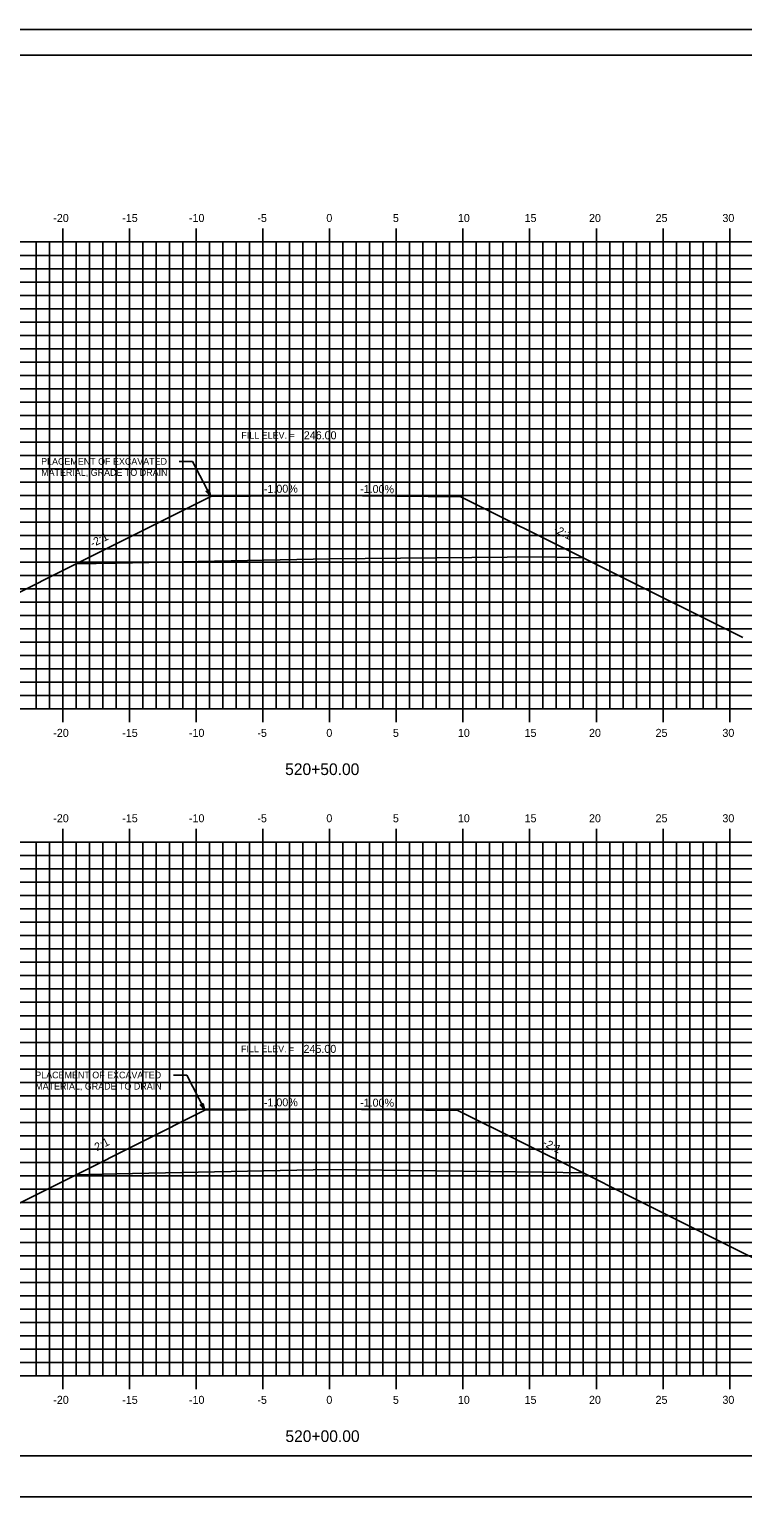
# Model space of a CAD drawing. Extents: x 1168600 to 1177589, y 610178 to 611246.
# Drawn here: x 1174595.6 to 1174649.1, y 610268.7 to 610378.7 of the extents above; entities that cross this region are included whole.
import ezdxf

# ---------------------------------------------------------------- set-up
doc = ezdxf.new("R2010")
doc.units = 0
for name, color, linetype in [('_Construction', 7, 'Continuous'), ('ANNOTATION', 7, 'Continuous'), ('BORDER', 7, 'Continuous'), ('D_Roadway_Centerline_Text', 7, 'Continuous'), ('D_Text_Standard', 7, 'Continuous'), ('H_V ANNOTATION', 7, 'Continuous'), ('MAJOR', 7, 'Continuous'), ('MINOR', 7, 'Continuous'), ('PLOT BOUNDARY', 7, 'Continuous')]:
    doc.layers.add(name, color=color, linetype=linetype)

msp = doc.modelspace()

# ---------------------------------------------------------------- linework, layer by layer
at = {"layer": '_Construction'}
for p, q in [((1174618.09, 610343.8), (1174609.18, 610343.71)), ((1174618.09, 610343.8), (1174627.94, 610343.7)), ((1174618.09, 610297.8), (1174608.74, 610297.71)), ((1174618.09, 610297.8), (1174627.71, 610297.7))]:
    msp.add_line(p, q, dxfattribs=at)
at = {"layer": 'ANNOTATION'}
for p, q in [((1174606.82, 610346.35), (1174607.82, 610346.35)), ((1174609.18, 610343.71), (1174607.82, 610346.35)), ((1174606.38, 610300.35), (1174607.38, 610300.35)), ((1174608.74, 610297.71), (1174607.38, 610300.35))]:
    msp.add_line(p, q, dxfattribs=at)
for points in [[(1174609.06, 610344.21), (1174609.18, 610343.71), (1174608.84, 610344.1)], [(1174608.62, 610298.21), (1174608.74, 610297.71), (1174608.4, 610298.1)]]:
    msp.add_lwpolyline(points, close=True, dxfattribs=at)
at = {"layer": 'BORDER'}
for p, q in [((1174703.09, 610376.8), (1174543.09, 610376.8)), ((1174543.09, 610271.8), (1174703.09, 610271.8))]:
    msp.add_line(p, q, dxfattribs=at)
at = {"layer": 'D_Text_Standard'}
for points in [[(1174599.09, 610338.67), (1174609.18, 610343.71), (1174618.09, 610343.8), (1174627.94, 610343.7), (1174637.09, 610339.13)], [(1174588.01, 610333.59), (1174588.47, 610333.36), (1174599.09, 610338.67), (1174602.09, 610338.73), (1174618.09, 610339.05), (1174634.09, 610339.19), (1174637.09, 610339.13), (1174640.11, 610337.62), (1174648.17, 610333.59), (1174649.06, 610333.15)], [(1174599.09, 610292.88), (1174608.74, 610297.71), (1174618.09, 610297.8), (1174627.71, 610297.7), (1174637.09, 610293.02)], [(1174588.01, 610287.48), (1174588.14, 610287.41), (1174599.09, 610292.88), (1174602.09, 610292.94), (1174618.09, 610293.26), (1174634.09, 610293.08), (1174637.09, 610293.02), (1174640.37, 610291.38), (1174648.17, 610287.47), (1174651.04, 610286.04)]]:
    msp.add_lwpolyline(points, dxfattribs=at)
at = {"layer": 'MAJOR'}
for p, q in [((1174598.09, 610363.8), (1174598.09, 610362.8)), ((1174603.09, 610363.8), (1174603.09, 610362.8)), ((1174608.09, 610363.8), (1174608.09, 610362.8)), ((1174613.09, 610363.8), (1174613.09, 610362.8)), ((1174618.09, 610363.8), (1174618.09, 610362.8)), ((1174623.09, 610363.8), (1174623.09, 610362.8)), ((1174628.09, 610363.8), (1174628.09, 610362.8)), ((1174633.09, 610363.8), (1174633.09, 610362.8)), ((1174638.09, 610363.8), (1174638.09, 610362.8)), ((1174643.09, 610363.8), (1174643.09, 610362.8)), ((1174648.09, 610363.8), (1174648.09, 610362.8)), ((1174548.09, 610362.8), (1174688.09, 610362.8)), ((1174548.09, 610362.8), (1174688.09, 610362.8)), ((1174598.09, 610327.8), (1174598.09, 610362.8)), ((1174603.09, 610327.8), (1174603.09, 610362.8)), ((1174608.09, 610327.8), (1174608.09, 610362.8)), ((1174613.09, 610327.8), (1174613.09, 610362.8)), ((1174618.09, 610327.8), (1174618.09, 610362.8)), ((1174623.09, 610327.8), (1174623.09, 610362.8)), ((1174628.09, 610327.8), (1174628.09, 610362.8)), ((1174633.09, 610327.8), (1174633.09, 610362.8)), ((1174638.09, 610327.8), (1174638.09, 610362.8)), ((1174643.09, 610327.8), (1174643.09, 610362.8)), ((1174648.09, 610327.8), (1174648.09, 610362.8)), ((1174548.09, 610357.8), (1174688.09, 610357.8)), ((1174548.09, 610352.8), (1174688.09, 610352.8)), ((1174548.09, 610347.8), (1174688.09, 610347.8)), ((1174548.09, 610342.8), (1174688.09, 610342.8)), ((1174548.09, 610337.8), (1174688.09, 610337.8)), ((1174548.09, 610332.8), (1174688.09, 610332.8)), ((1174548.09, 610327.8), (1174688.09, 610327.8)), ((1174548.09, 610327.8), (1174688.09, 610327.8)), ((1174598.09, 610326.8), (1174598.09, 610327.8)), ((1174603.09, 610326.8), (1174603.09, 610327.8)), ((1174608.09, 610326.8), (1174608.09, 610327.8)), ((1174613.09, 610326.8), (1174613.09, 610327.8)), ((1174618.09, 610326.8), (1174618.09, 610327.8)), ((1174623.09, 610326.8), (1174623.09, 610327.8)), ((1174628.09, 610326.8), (1174628.09, 610327.8)), ((1174633.09, 610326.8), (1174633.09, 610327.8)), ((1174638.09, 610326.8), (1174638.09, 610327.8)), ((1174643.09, 610326.8), (1174643.09, 610327.8)), ((1174648.09, 610326.8), (1174648.09, 610327.8)), ((1174598.09, 610318.8), (1174598.09, 610317.8)), ((1174603.09, 610318.8), (1174603.09, 610317.8)), ((1174608.09, 610318.8), (1174608.09, 610317.8)), ((1174613.09, 610318.8), (1174613.09, 610317.8)), ((1174618.09, 610318.8), (1174618.09, 610317.8)), ((1174623.09, 610318.8), (1174623.09, 610317.8)), ((1174628.09, 610318.8), (1174628.09, 610317.8)), ((1174633.09, 610318.8), (1174633.09, 610317.8)), ((1174638.09, 610318.8), (1174638.09, 610317.8)), ((1174643.09, 610318.8), (1174643.09, 610317.8)), ((1174648.09, 610318.8), (1174648.09, 610317.8)), ((1174548.09, 610317.8), (1174688.09, 610317.8)), ((1174548.09, 610317.8), (1174688.09, 610317.8)), ((1174598.09, 610277.8), (1174598.09, 610317.8)), ((1174603.09, 610277.8), (1174603.09, 610317.8)), ((1174608.09, 610277.8), (1174608.09, 610317.8)), ((1174613.09, 610277.8), (1174613.09, 610317.8)), ((1174618.09, 610277.8), (1174618.09, 610317.8)), ((1174623.09, 610277.8), (1174623.09, 610317.8)), ((1174628.09, 610277.8), (1174628.09, 610317.8)), ((1174633.09, 610277.8), (1174633.09, 610317.8)), ((1174638.09, 610277.8), (1174638.09, 610317.8)), ((1174643.09, 610277.8), (1174643.09, 610317.8)), ((1174648.09, 610277.8), (1174648.09, 610317.8)), ((1174548.09, 610312.8), (1174688.09, 610312.8)), ((1174548.09, 610307.8), (1174688.09, 610307.8)), ((1174548.09, 610302.8), (1174688.09, 610302.8)), ((1174548.09, 610297.8), (1174688.09, 610297.8)), ((1174548.09, 610292.8), (1174688.09, 610292.8)), ((1174548.09, 610287.8), (1174688.09, 610287.8)), ((1174548.09, 610282.8), (1174688.09, 610282.8)), ((1174548.09, 610277.8), (1174688.09, 610277.8)), ((1174548.09, 610277.8), (1174688.09, 610277.8)), ((1174598.09, 610276.8), (1174598.09, 610277.8)), ((1174603.09, 610276.8), (1174603.09, 610277.8)), ((1174608.09, 610276.8), (1174608.09, 610277.8)), ((1174613.09, 610276.8), (1174613.09, 610277.8)), ((1174618.09, 610276.8), (1174618.09, 610277.8)), ((1174623.09, 610276.8), (1174623.09, 610277.8)), ((1174628.09, 610276.8), (1174628.09, 610277.8)), ((1174633.09, 610276.8), (1174633.09, 610277.8)), ((1174638.09, 610276.8), (1174638.09, 610277.8)), ((1174643.09, 610276.8), (1174643.09, 610277.8)), ((1174648.09, 610276.8), (1174648.09, 610277.8))]:
    msp.add_line(p, q, dxfattribs=at)
at = {"layer": 'MINOR'}
for p, q in [((1174596.09, 610327.8), (1174596.09, 610362.8)), ((1174597.09, 610327.8), (1174597.09, 610362.8)), ((1174599.09, 610327.8), (1174599.09, 610362.8)), ((1174600.09, 610327.8), (1174600.09, 610362.8)), ((1174601.09, 610327.8), (1174601.09, 610362.8)), ((1174602.09, 610327.8), (1174602.09, 610362.8)), ((1174604.09, 610327.8), (1174604.09, 610362.8)), ((1174605.09, 610327.8), (1174605.09, 610362.8)), ((1174606.09, 610327.8), (1174606.09, 610362.8)), ((1174607.09, 610327.8), (1174607.09, 610362.8)), ((1174609.09, 610327.8), (1174609.09, 610362.8)), ((1174610.09, 610327.8), (1174610.09, 610362.8)), ((1174611.09, 610327.8), (1174611.09, 610362.8)), ((1174612.09, 610327.8), (1174612.09, 610362.8)), ((1174614.09, 610327.8), (1174614.09, 610362.8)), ((1174615.09, 610327.8), (1174615.09, 610362.8)), ((1174616.09, 610327.8), (1174616.09, 610362.8)), ((1174617.09, 610327.8), (1174617.09, 610362.8)), ((1174619.09, 610327.8), (1174619.09, 610362.8)), ((1174620.09, 610327.8), (1174620.09, 610362.8)), ((1174621.09, 610327.8), (1174621.09, 610362.8)), ((1174622.09, 610327.8), (1174622.09, 610362.8)), ((1174624.09, 610327.8), (1174624.09, 610362.8)), ((1174625.09, 610327.8), (1174625.09, 610362.8)), ((1174626.09, 610327.8), (1174626.09, 610362.8)), ((1174627.09, 610327.8), (1174627.09, 610362.8)), ((1174629.09, 610327.8), (1174629.09, 610362.8)), ((1174630.09, 610327.8), (1174630.09, 610362.8)), ((1174631.09, 610327.8), (1174631.09, 610362.8)), ((1174632.09, 610327.8), (1174632.09, 610362.8)), ((1174634.09, 610327.8), (1174634.09, 610362.8)), ((1174635.09, 610327.8), (1174635.09, 610362.8)), ((1174636.09, 610327.8), (1174636.09, 610362.8)), ((1174637.09, 610327.8), (1174637.09, 610362.8)), ((1174639.09, 610327.8), (1174639.09, 610362.8)), ((1174640.09, 610327.8), (1174640.09, 610362.8)), ((1174641.09, 610327.8), (1174641.09, 610362.8)), ((1174642.09, 610327.8), (1174642.09, 610362.8)), ((1174644.09, 610327.8), (1174644.09, 610362.8)), ((1174645.09, 610327.8), (1174645.09, 610362.8)), ((1174646.09, 610327.8), (1174646.09, 610362.8)), ((1174647.09, 610327.8), (1174647.09, 610362.8)), ((1174548.09, 610361.8), (1174688.09, 610361.8)), ((1174548.09, 610360.8), (1174688.09, 610360.8)), ((1174548.09, 610359.8), (1174688.09, 610359.8)), ((1174548.09, 610358.8), (1174688.09, 610358.8)), ((1174548.09, 610356.8), (1174688.09, 610356.8)), ((1174548.09, 610355.8), (1174688.09, 610355.8)), ((1174548.09, 610354.8), (1174688.09, 610354.8)), ((1174548.09, 610353.8), (1174688.09, 610353.8)), ((1174548.09, 610351.8), (1174688.09, 610351.8)), ((1174548.09, 610350.8), (1174688.09, 610350.8)), ((1174548.09, 610349.8), (1174688.09, 610349.8)), ((1174548.09, 610348.8), (1174688.09, 610348.8)), ((1174548.09, 610346.8), (1174688.09, 610346.8)), ((1174548.09, 610345.8), (1174688.09, 610345.8)), ((1174548.09, 610344.8), (1174688.09, 610344.8)), ((1174548.09, 610343.8), (1174688.09, 610343.8)), ((1174548.09, 610341.8), (1174688.09, 610341.8)), ((1174548.09, 610340.8), (1174688.09, 610340.8)), ((1174548.09, 610339.8), (1174688.09, 610339.8)), ((1174548.09, 610338.8), (1174688.09, 610338.8)), ((1174548.09, 610336.8), (1174688.09, 610336.8)), ((1174548.09, 610335.8), (1174688.09, 610335.8)), ((1174548.09, 610334.8), (1174688.09, 610334.8)), ((1174548.09, 610333.8), (1174688.09, 610333.8)), ((1174548.09, 610331.8), (1174688.09, 610331.8)), ((1174548.09, 610330.8), (1174688.09, 610330.8)), ((1174548.09, 610329.8), (1174688.09, 610329.8)), ((1174548.09, 610328.8), (1174688.09, 610328.8)), ((1174596.09, 610277.8), (1174596.09, 610317.8)), ((1174597.09, 610277.8), (1174597.09, 610317.8)), ((1174599.09, 610277.8), (1174599.09, 610317.8)), ((1174600.09, 610277.8), (1174600.09, 610317.8)), ((1174601.09, 610277.8), (1174601.09, 610317.8)), ((1174602.09, 610277.8), (1174602.09, 610317.8)), ((1174604.09, 610277.8), (1174604.09, 610317.8)), ((1174605.09, 610277.8), (1174605.09, 610317.8)), ((1174606.09, 610277.8), (1174606.09, 610317.8)), ((1174607.09, 610277.8), (1174607.09, 610317.8)), ((1174609.09, 610277.8), (1174609.09, 610317.8)), ((1174610.09, 610277.8), (1174610.09, 610317.8)), ((1174611.09, 610277.8), (1174611.09, 610317.8)), ((1174612.09, 610277.8), (1174612.09, 610317.8)), ((1174614.09, 610277.8), (1174614.09, 610317.8)), ((1174615.09, 610277.8), (1174615.09, 610317.8)), ((1174616.09, 610277.8), (1174616.09, 610317.8)), ((1174617.09, 610277.8), (1174617.09, 610317.8)), ((1174619.09, 610277.8), (1174619.09, 610317.8)), ((1174620.09, 610277.8), (1174620.09, 610317.8)), ((1174621.09, 610277.8), (1174621.09, 610317.8)), ((1174622.09, 610277.8), (1174622.09, 610317.8)), ((1174624.09, 610277.8), (1174624.09, 610317.8)), ((1174625.09, 610277.8), (1174625.09, 610317.8)), ((1174626.09, 610277.8), (1174626.09, 610317.8)), ((1174627.09, 610277.8), (1174627.09, 610317.8)), ((1174629.09, 610277.8), (1174629.09, 610317.8)), ((1174630.09, 610277.8), (1174630.09, 610317.8)), ((1174631.09, 610277.8), (1174631.09, 610317.8)), ((1174632.09, 610277.8), (1174632.09, 610317.8)), ((1174634.09, 610277.8), (1174634.09, 610317.8)), ((1174635.09, 610277.8), (1174635.09, 610317.8)), ((1174636.09, 610277.8), (1174636.09, 610317.8)), ((1174637.09, 610277.8), (1174637.09, 610317.8)), ((1174639.09, 610277.8), (1174639.09, 610317.8)), ((1174640.09, 610277.8), (1174640.09, 610317.8)), ((1174641.09, 610277.8), (1174641.09, 610317.8)), ((1174642.09, 610277.8), (1174642.09, 610317.8)), ((1174644.09, 610277.8), (1174644.09, 610317.8)), ((1174645.09, 610277.8), (1174645.09, 610317.8)), ((1174646.09, 610277.8), (1174646.09, 610317.8)), ((1174647.09, 610277.8), (1174647.09, 610317.8)), ((1174548.09, 610316.8), (1174688.09, 610316.8)), ((1174548.09, 610315.8), (1174688.09, 610315.8)), ((1174548.09, 610314.8), (1174688.09, 610314.8)), ((1174548.09, 610313.8), (1174688.09, 610313.8)), ((1174548.09, 610311.8), (1174688.09, 610311.8)), ((1174548.09, 610310.8), (1174688.09, 610310.8)), ((1174548.09, 610309.8), (1174688.09, 610309.8)), ((1174548.09, 610308.8), (1174688.09, 610308.8)), ((1174548.09, 610306.8), (1174688.09, 610306.8)), ((1174548.09, 610305.8), (1174688.09, 610305.8)), ((1174548.09, 610304.8), (1174688.09, 610304.8)), ((1174548.09, 610303.8), (1174688.09, 610303.8)), ((1174548.09, 610301.8), (1174688.09, 610301.8)), ((1174548.09, 610300.8), (1174688.09, 610300.8)), ((1174548.09, 610299.8), (1174688.09, 610299.8)), ((1174548.09, 610298.8), (1174688.09, 610298.8)), ((1174548.09, 610296.8), (1174688.09, 610296.8)), ((1174548.09, 610295.8), (1174688.09, 610295.8)), ((1174548.09, 610294.8), (1174688.09, 610294.8)), ((1174548.09, 610293.8), (1174688.09, 610293.8)), ((1174548.09, 610291.8), (1174688.09, 610291.8)), ((1174548.09, 610290.8), (1174688.09, 610290.8)), ((1174548.09, 610289.8), (1174688.09, 610289.8)), ((1174548.09, 610288.8), (1174688.09, 610288.8)), ((1174548.09, 610286.8), (1174688.09, 610286.8)), ((1174548.09, 610285.8), (1174688.09, 610285.8)), ((1174548.09, 610284.8), (1174688.09, 610284.8)), ((1174548.09, 610283.8), (1174688.09, 610283.8)), ((1174548.09, 610281.8), (1174688.09, 610281.8)), ((1174548.09, 610280.8), (1174688.09, 610280.8)), ((1174548.09, 610279.8), (1174688.09, 610279.8)), ((1174548.09, 610278.8), (1174688.09, 610278.8))]:
    msp.add_line(p, q, dxfattribs=at)
at = {"layer": 'PLOT BOUNDARY'}
msp.add_lwpolyline([(1174535, 610268.74), (1174705, 610268.74), (1174705, 610378.74), (1174535, 610378.74)], close=True, dxfattribs=at)

# ---------------------------------------------------------------- texts
at = {"layer": 'ANNOTATION'}
for s, p in [('FILL ELEV. =', (1174611.48, 610348.06)), ('PLACEMENT OF EXCAVATED ', (1174596.47, 610346.1)), ('MATERIAL, GRADE TO DRAIN', (1174596.47, 610345.27)), ('FILL ELEV. =', (1174611.45, 610302.06)), ('PLACEMENT OF EXCAVATED ', (1174596.03, 610300.1)), ('MATERIAL, GRADE TO DRAIN', (1174596.03, 610299.26))]:
    msp.add_text(s, height=0.5, dxfattribs=at).set_placement(p)
for s, rotation, p in [('-1.00%', 0.5729, (1174613.17, 610343.99)), ('-1.00%', 359.4271, (1174620.38, 610343.99)), ('-2:1', 26.5651, (1174600.33, 610339.9)), ('-2:1', 333.4349, (1174634.84, 610341.07)), ('-1.00%', 0.5729, (1174613.17, 610297.99)), ('-1.00%', 359.4271, (1174620.38, 610297.99)), ('-2:1', 26.5651, (1174600.41, 610294.52)), ('-2:1', 333.4349, (1174634.02, 610295.08))]:
    msp.add_text(s, height=0.6, rotation=rotation, dxfattribs=at).set_placement(p)
at = {"layer": 'D_Roadway_Centerline_Text'}
for s, p in [('246.00', (1174616.16, 610348.01)), ('245.00', (1174616.14, 610302.01))]:
    msp.add_text(s, height=0.6, dxfattribs=at).set_placement(p)
at = {"layer": 'D_Text_Standard'}
for s, p in [('C', (1174618.08, 610339.05)), ('L', (1174618.09, 610339.04)), ('C', (1174618.08, 610293.26)), ('L', (1174618.09, 610293.26))]:
    msp.add_text(s, height=0.0146, dxfattribs=at).set_placement(p)
at = {"layer": 'H_V ANNOTATION'}
for s, height, p in [('-20', 0.6, (1174597.38, 610364.3)), ('-15', 0.6, (1174602.55, 610364.3)), ('-10', 0.6, (1174607.55, 610364.3)), ('-5', 0.6, (1174612.68, 610364.3)), ('0', 0.6, (1174617.85, 610364.3)), ('5', 0.6, (1174622.84, 610364.3)), ('10', 0.6, (1174627.71, 610364.3)), ('15', 0.6, (1174632.71, 610364.3)), ('20', 0.6, (1174637.54, 610364.3)), ('25', 0.6, (1174642.53, 610364.3)), ('30', 0.6, (1174647.54, 610364.3)), ('-20', 0.6, (1174597.38, 610325.7)), ('-15', 0.6, (1174602.55, 610325.7)), ('-10', 0.6, (1174607.55, 610325.7)), ('-5', 0.6, (1174612.68, 610325.7)), ('0', 0.6, (1174617.85, 610325.7)), ('5', 0.6, (1174622.84, 610325.7)), ('10', 0.6, (1174627.71, 610325.7)), ('15', 0.6, (1174632.71, 610325.7)), ('20', 0.6, (1174637.54, 610325.7)), ('25', 0.6, (1174642.53, 610325.7)), ('30', 0.6, (1174647.54, 610325.7)), ('520+50.00', 0.875, (1174614.76, 610322.84)), ('-20', 0.6, (1174597.38, 610319.3)), ('-15', 0.6, (1174602.55, 610319.3)), ('-10', 0.6, (1174607.55, 610319.3)), ('-5', 0.6, (1174612.68, 610319.3)), ('0', 0.6, (1174617.85, 610319.3)), ('5', 0.6, (1174622.84, 610319.3)), ('10', 0.6, (1174627.71, 610319.3)), ('15', 0.6, (1174632.71, 610319.3)), ('20', 0.6, (1174637.54, 610319.3)), ('25', 0.6, (1174642.53, 610319.3)), ('30', 0.6, (1174647.54, 610319.3)), ('-20', 0.6, (1174597.38, 610275.7)), ('-15', 0.6, (1174602.55, 610275.7)), ('-10', 0.6, (1174607.55, 610275.7)), ('-5', 0.6, (1174612.68, 610275.7)), ('0', 0.6, (1174617.85, 610275.7)), ('5', 0.6, (1174622.84, 610275.7)), ('10', 0.6, (1174627.71, 610275.7)), ('15', 0.6, (1174632.71, 610275.7)), ('20', 0.6, (1174637.54, 610275.7)), ('25', 0.6, (1174642.53, 610275.7)), ('30', 0.6, (1174647.54, 610275.7)), ('520+00.00', 0.875, (1174614.78, 610272.84))]:
    msp.add_text(s, height=height, dxfattribs=at).set_placement(p)

doc.saveas('drawing.dxf')
